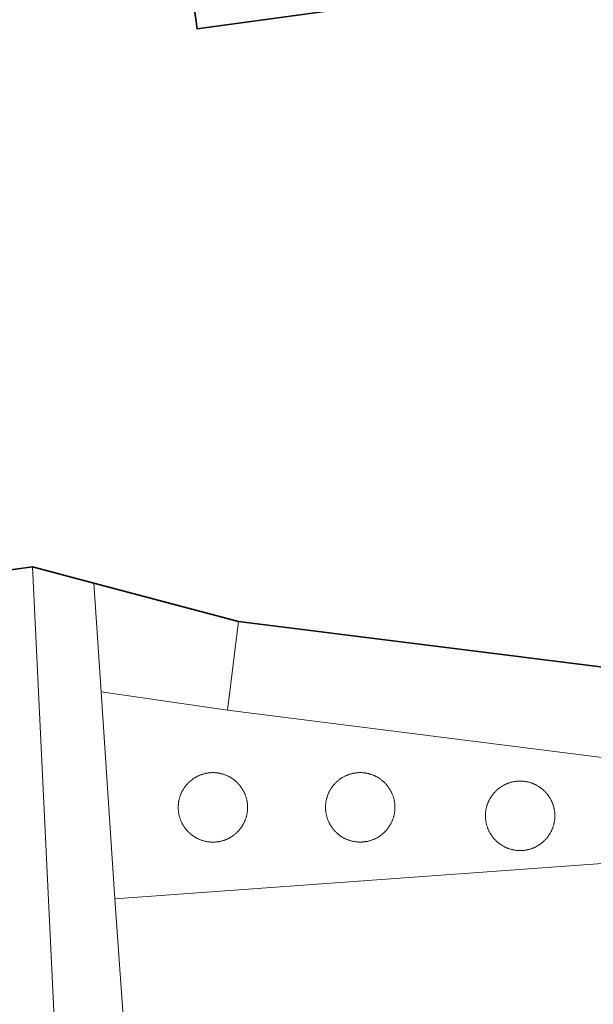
# Model space of a CAD drawing. Header units: metres. Extents: x 152610 to 160096, y 456114 to 462495.
# Tile 877 of 938: x 157977 to 157989, y 461877 to 461898. Entities that reach past the tile are written whole.
import ezdxf

# ---------------------------------------------------------------- set-up
doc = ezdxf.new("R2010")
doc.units = ezdxf.units.M
doc.header["$LTSCALE"] = 0.5
for name, color, linetype, lineweight in [('B-PV-GR-BEPLANTING_CULTUUR_BODEMBEDEKKER-GV', 251, 'CONTINUOUS', 18), ('B-PV-GR-BEPLANTING_CULTUUR_HEESTERS-GV', 251, 'CONTINUOUS', 18), ('B-PV-GR-HAAG-GV', 251, 'CONTINUOUS', 13), ('B-PV-OG-BEBOUWING-GV', 6, 'CONTINUOUS', 35), ('B-PV-OG-TERREIN_BEGROEID-GV', 251, 'CONTINUOUS', 18), ('B-PV-OG-TERREIN_OEVER-GV', 251, 'CONTINUOUS', 18), ('B-PV-VH-ONVERHARD_ZAND-GV', 251, 'CONTINUOUS', 18), ('B-PV-VH-OPENVERHARDING_BETONSTRAATSTEEN-GV', 251, 'CONTINUOUS', 18), ('B-PV-VH-OPENVERHARDING_TEGEL-GV', 251, 'CONTINUOUS', 18)]:
    doc.layers.add(name, color=color, linetype=linetype, lineweight=lineweight)

msp = doc.modelspace()

# ---------------------------------------------------------------- linework, layer by layer
at = {"layer": 'B-PV-GR-BEPLANTING_CULTUUR_BODEMBEDEKKER-GV', "flags": 128}
for points in [[(157981.192, 461883.465), (157978.6, 461883.842), (157978.883, 461879.602), (157993.963, 461880.691), (157993.95, 461881.854)], [(157980.905, 461880.762), (157980.893, 461880.761), (157980.88, 461880.762), (157980.868, 461880.762), (157980.856, 461880.762), (157980.843, 461880.763), (157980.831, 461880.764), (157980.819, 461880.765), (157980.806, 461880.767), (157980.794, 461880.768), (157980.782, 461880.77), (157980.769, 461880.772), (157980.757, 461880.774), (157980.745, 461880.777), (157980.733, 461880.78), (157980.721, 461880.782), (157980.709, 461880.786), (157980.697, 461880.789), (157980.685, 461880.792), (157980.673, 461880.796), (157980.661, 461880.8), (157980.65, 461880.804), (157980.638, 461880.808), (157980.626, 461880.813), (157980.615, 461880.818), (157980.604, 461880.823), (157980.592, 461880.828), (157980.581, 461880.833), (157980.57, 461880.839), (157980.559, 461880.844), (157980.548, 461880.85), (157980.537, 461880.856), (157980.526, 461880.863), (157980.516, 461880.869), (157980.505, 461880.876), (157980.495, 461880.883), (157980.485, 461880.89), (157980.475, 461880.897), (157980.465, 461880.904), (157980.455, 461880.912), (157980.445, 461880.92), (157980.435, 461880.927), (157980.426, 461880.935), (157980.417, 461880.944), (157980.408, 461880.952), (157980.399, 461880.961), (157980.39, 461880.969), (157980.381, 461880.978), (157980.372, 461880.987), (157980.364, 461880.996), (157980.356, 461881.006), (157980.348, 461881.015), (157980.34, 461881.025), (157980.332, 461881.034), (157980.324, 461881.044), (157980.317, 461881.054), (157980.31, 461881.064), (157980.303, 461881.074), (157980.296, 461881.085), (157980.289, 461881.095), (157980.283, 461881.106), (157980.277, 461881.117), (157980.27, 461881.127), (157980.264, 461881.138), (157980.259, 461881.149), (157980.253, 461881.16), (157980.248, 461881.172), (157980.243, 461881.183), (157980.238, 461881.194), (157980.233, 461881.206), (157980.228, 461881.217), (157980.224, 461881.229), (157980.22, 461881.241), (157980.216, 461881.252), (157980.212, 461881.264), (157980.209, 461881.276), (157980.205, 461881.288), (157980.202, 461881.3), (157980.199, 461881.312), (157980.196, 461881.324), (157980.194, 461881.336), (157980.192, 461881.349), (157980.19, 461881.361), (157980.188, 461881.373), (157980.186, 461881.385), (157980.185, 461881.398), (157980.184, 461881.41), (157980.183, 461881.422), (157980.182, 461881.435), (157980.181, 461881.447), (157980.181, 461881.46), (157980.181, 461881.472), (157980.181, 461881.484), (157980.181, 461881.497), (157980.182, 461881.509), (157980.183, 461881.522), (157980.184, 461881.534), (157980.185, 461881.547), (157980.186, 461881.559), (157980.188, 461881.571), (157980.19, 461881.583), (157980.192, 461881.596), (157980.194, 461881.608), (157980.196, 461881.62), (157980.199, 461881.632), (157980.202, 461881.644), (157980.205, 461881.656), (157980.209, 461881.668), (157980.212, 461881.68), (157980.216, 461881.692), (157980.22, 461881.704), (157980.224, 461881.715), (157980.228, 461881.727), (157980.233, 461881.739), (157980.237, 461881.75), (157980.242, 461881.762), (157980.247, 461881.773), (157980.253, 461881.784), (157980.258, 461881.795), (157980.264, 461881.806), (157980.27, 461881.817), (157980.276, 461881.828), (157980.282, 461881.839), (157980.289, 461881.849), (157980.296, 461881.86), (157980.302, 461881.87), (157980.31, 461881.88), (157980.317, 461881.89), (157980.324, 461881.9), (157980.332, 461881.91), (157980.339, 461881.92), (157980.347, 461881.929), (157980.355, 461881.939), (157980.363, 461881.948), (157980.372, 461881.957), (157980.38, 461881.966), (157980.389, 461881.975), (157980.398, 461881.984), (157980.407, 461881.992), (157980.416, 461882.001), (157980.425, 461882.009), (157980.435, 461882.017), (157980.444, 461882.025), (157980.454, 461882.033), (157980.464, 461882.04), (157980.474, 461882.048), (157980.484, 461882.055), (157980.494, 461882.062), (157980.505, 461882.069), (157980.515, 461882.076), (157980.526, 461882.082), (157980.536, 461882.088), (157980.547, 461882.095), (157980.558, 461882.1), (157980.569, 461882.106), (157980.58, 461882.112), (157980.591, 461882.117), (157980.603, 461882.122), (157980.614, 461882.127), (157980.626, 461882.132), (157980.637, 461882.137), (157980.649, 461882.141), (157980.66, 461882.145), (157980.672, 461882.149), (157980.684, 461882.153), (157980.696, 461882.156), (157980.708, 461882.16), (157980.72, 461882.163), (157980.732, 461882.166), (157980.744, 461882.168), (157980.756, 461882.171), (157980.768, 461882.173), (157980.781, 461882.175), (157980.793, 461882.177), (157980.805, 461882.179), (157980.818, 461882.18), (157980.83, 461882.181), (157980.842, 461882.182), (157980.855, 461882.183), (157980.867, 461882.184), (157980.88, 461882.184), (157980.892, 461882.184), (157980.904, 461882.184), (157980.917, 461882.184), (157980.929, 461882.183), (157980.942, 461882.183), (157980.954, 461882.182), (157980.966, 461882.181), (157980.979, 461882.179), (157980.991, 461882.177), (157981.003, 461882.176), (157981.016, 461882.174), (157981.028, 461882.171), (157981.04, 461882.169), (157981.052, 461882.166), (157981.064, 461882.163), (157981.076, 461882.16), (157981.088, 461882.157), (157981.1, 461882.153), (157981.112, 461882.15), (157981.124, 461882.146), (157981.135, 461882.142), (157981.147, 461882.137), (157981.158, 461882.133), (157981.17, 461882.128), (157981.181, 461882.123), (157981.192, 461882.118), (157981.204, 461882.113), (157981.215, 461882.107), (157981.226, 461882.101), (157981.237, 461882.095), (157981.247, 461882.089), (157981.258, 461882.083), (157981.269, 461882.076), (157981.279, 461882.07), (157981.29, 461882.063), (157981.3, 461882.056), (157981.31, 461882.049), (157981.32, 461882.041), (157981.33, 461882.034), (157981.339, 461882.026), (157981.349, 461882.018), (157981.359, 461882.01), (157981.368, 461882.002), (157981.377, 461881.993), (157981.386, 461881.985), (157981.395, 461881.976), (157981.403, 461881.967), (157981.412, 461881.958), (157981.42, 461881.949), (157981.429, 461881.94), (157981.437, 461881.93), (157981.445, 461881.921), (157981.452, 461881.911), (157981.46, 461881.901), (157981.467, 461881.891), (157981.474, 461881.881), (157981.481, 461881.871), (157981.488, 461881.86), (157981.495, 461881.85), (157981.501, 461881.839), (157981.508, 461881.829), (157981.514, 461881.818), (157981.52, 461881.807), (157981.526, 461881.796), (157981.531, 461881.785), (157981.536, 461881.774), (157981.542, 461881.762), (157981.547, 461881.751), (157981.551, 461881.74), (157981.556, 461881.728), (157981.56, 461881.716), (157981.564, 461881.705), (157981.568, 461881.693), (157981.572, 461881.681), (157981.576, 461881.669), (157981.579, 461881.657), (157981.582, 461881.645), (157981.585, 461881.633), (157981.588, 461881.621), (157981.59, 461881.609), (157981.592, 461881.597), (157981.594, 461881.584), (157981.596, 461881.572), (157981.598, 461881.56), (157981.599, 461881.547), (157981.6, 461881.535), (157981.602, 461881.523), (157981.602, 461881.51), (157981.603, 461881.498), (157981.603, 461881.486), (157981.603, 461881.473), (157981.603, 461881.461), (157981.603, 461881.448), (157981.602, 461881.436), (157981.602, 461881.424), (157981.601, 461881.411), (157981.6, 461881.399), (157981.598, 461881.386), (157981.597, 461881.374), (157981.595, 461881.362), (157981.593, 461881.35), (157981.59, 461881.337), (157981.588, 461881.325), (157981.585, 461881.313), (157981.582, 461881.301), (157981.579, 461881.289), (157981.576, 461881.277), (157981.573, 461881.265), (157981.569, 461881.253), (157981.565, 461881.242), (157981.561, 461881.23), (157981.556, 461881.218), (157981.552, 461881.207), (157981.547, 461881.195), (157981.542, 461881.184), (157981.537, 461881.172), (157981.532, 461881.161), (157981.526, 461881.15), (157981.521, 461881.139), (157981.515, 461881.128), (157981.509, 461881.117), (157981.502, 461881.107), (157981.496, 461881.096), (157981.489, 461881.085), (157981.482, 461881.075), (157981.475, 461881.065), (157981.468, 461881.055), (157981.461, 461881.045), (157981.453, 461881.035), (157981.446, 461881.025), (157981.438, 461881.016), (157981.43, 461881.006), (157981.421, 461880.997), (157981.413, 461880.988), (157981.405, 461880.979), (157981.396, 461880.97), (157981.387, 461880.961), (157981.378, 461880.953), (157981.369, 461880.944), (157981.36, 461880.936), (157981.35, 461880.928), (157981.341, 461880.92), (157981.331, 461880.912), (157981.321, 461880.905), (157981.311, 461880.897), (157981.301, 461880.89), (157981.291, 461880.883), (157981.28, 461880.876), (157981.27, 461880.87), (157981.259, 461880.863), (157981.249, 461880.857), (157981.238, 461880.851), (157981.227, 461880.845), (157981.216, 461880.839), (157981.205, 461880.833), (157981.194, 461880.828), (157981.182, 461880.823), (157981.171, 461880.818), (157981.159, 461880.813), (157981.148, 461880.809), (157981.136, 461880.804), (157981.124, 461880.8), (157981.113, 461880.796), (157981.101, 461880.793), (157981.089, 461880.789), (157981.077, 461880.786), (157981.065, 461880.782), (157981.053, 461880.78), (157981.041, 461880.777), (157981.029, 461880.775), (157981.016, 461880.772), (157981.004, 461880.77), (157980.992, 461880.768), (157980.98, 461880.767), (157980.967, 461880.765), (157980.955, 461880.764), (157980.942, 461880.763), (157980.93, 461880.762), (157980.918, 461880.762)], [(157983.924, 461882.184), (157983.937, 461882.184), (157983.949, 461882.183), (157983.961, 461882.183), (157983.974, 461882.181), (157983.986, 461882.18), (157983.998, 461882.179), (157984.011, 461882.177), (157984.023, 461882.175), (157984.035, 461882.173), (157984.047, 461882.171), (157984.06, 461882.169), (157984.072, 461882.166), (157984.084, 461882.163), (157984.096, 461882.16), (157984.108, 461882.157), (157984.12, 461882.153), (157984.131, 461882.149), (157984.143, 461882.145), (157984.155, 461882.141), (157984.166, 461882.137), (157984.178, 461882.132), (157984.19, 461882.128), (157984.201, 461882.123), (157984.212, 461882.117), (157984.223, 461882.112), (157984.235, 461882.107), (157984.246, 461882.101), (157984.256, 461882.095), (157984.267, 461882.089), (157984.278, 461882.083), (157984.289, 461882.076), (157984.299, 461882.069), (157984.309, 461882.063), (157984.32, 461882.056), (157984.33, 461882.048), (157984.34, 461882.041), (157984.35, 461882.033), (157984.359, 461882.026), (157984.369, 461882.018), (157984.378, 461882.01), (157984.388, 461882.001), (157984.397, 461881.993), (157984.406, 461881.985), (157984.415, 461881.976), (157984.423, 461881.967), (157984.432, 461881.958), (157984.44, 461881.949), (157984.448, 461881.94), (157984.457, 461881.93), (157984.464, 461881.921), (157984.472, 461881.911), (157984.48, 461881.901), (157984.487, 461881.891), (157984.494, 461881.881), (157984.501, 461881.871), (157984.508, 461881.86), (157984.515, 461881.85), (157984.521, 461881.839), (157984.528, 461881.829), (157984.534, 461881.818), (157984.54, 461881.807), (157984.545, 461881.796), (157984.551, 461881.785), (157984.556, 461881.774), (157984.561, 461881.762), (157984.566, 461881.751), (157984.571, 461881.739), (157984.576, 461881.728), (157984.58, 461881.716), (157984.584, 461881.705), (157984.588, 461881.693), (157984.592, 461881.681), (157984.595, 461881.669), (157984.599, 461881.657), (157984.602, 461881.645), (157984.605, 461881.633), (157984.607, 461881.621), (157984.61, 461881.609), (157984.612, 461881.597), (157984.614, 461881.584), (157984.616, 461881.572), (157984.618, 461881.56), (157984.619, 461881.547), (157984.62, 461881.535), (157984.621, 461881.523), (157984.622, 461881.51), (157984.623, 461881.498), (157984.623, 461881.485), (157984.623, 461881.473), (157984.623, 461881.461), (157984.623, 461881.448), (157984.622, 461881.436), (157984.621, 461881.423), (157984.62, 461881.411), (157984.619, 461881.399), (157984.618, 461881.386), (157984.616, 461881.374), (157984.614, 461881.362), (157984.612, 461881.35), (157984.61, 461881.337), (157984.607, 461881.325), (157984.605, 461881.313), (157984.602, 461881.301), (157984.599, 461881.289), (157984.595, 461881.277), (157984.592, 461881.265), (157984.588, 461881.253), (157984.584, 461881.242), (157984.58, 461881.23), (157984.576, 461881.218), (157984.571, 461881.207), (157984.566, 461881.195), (157984.561, 461881.184), (157984.556, 461881.172), (157984.551, 461881.161), (157984.545, 461881.15), (157984.54, 461881.139), (157984.534, 461881.128), (157984.528, 461881.117), (157984.521, 461881.107), (157984.515, 461881.096), (157984.508, 461881.086), (157984.501, 461881.075), (157984.494, 461881.065), (157984.487, 461881.055), (157984.48, 461881.045), (157984.472, 461881.035), (157984.464, 461881.025), (157984.457, 461881.016), (157984.448, 461881.006), (157984.44, 461880.997), (157984.432, 461880.988), (157984.423, 461880.979), (157984.415, 461880.97), (157984.406, 461880.962), (157984.397, 461880.953), (157984.388, 461880.945), (157984.378, 461880.936), (157984.369, 461880.928), (157984.359, 461880.92), (157984.35, 461880.913), (157984.34, 461880.905), (157984.33, 461880.898), (157984.32, 461880.891), (157984.309, 461880.883), (157984.299, 461880.877), (157984.289, 461880.87), (157984.278, 461880.863), (157984.267, 461880.857), (157984.256, 461880.851), (157984.246, 461880.845), (157984.235, 461880.839), (157984.223, 461880.834), (157984.212, 461880.828), (157984.201, 461880.823), (157984.19, 461880.818), (157984.178, 461880.814), (157984.166, 461880.809), (157984.155, 461880.805), (157984.143, 461880.801), (157984.131, 461880.797), (157984.12, 461880.793), (157984.108, 461880.789), (157984.096, 461880.786), (157984.084, 461880.783), (157984.072, 461880.78), (157984.06, 461880.777), (157984.047, 461880.775), (157984.035, 461880.773), (157984.023, 461880.771), (157984.011, 461880.769), (157983.998, 461880.767), (157983.986, 461880.766), (157983.974, 461880.765), (157983.961, 461880.764), (157983.949, 461880.763), (157983.937, 461880.762), (157983.924, 461880.762), (157983.912, 461880.762), (157983.899, 461880.762), (157983.887, 461880.762), (157983.874, 461880.763), (157983.862, 461880.764), (157983.85, 461880.764), (157983.837, 461880.766), (157983.825, 461880.767), (157983.813, 461880.769), (157983.8, 461880.771), (157983.788, 461880.773), (157983.776, 461880.775), (157983.764, 461880.777), (157983.752, 461880.78), (157983.74, 461880.783), (157983.728, 461880.786), (157983.716, 461880.789), (157983.704, 461880.793), (157983.692, 461880.797), (157983.68, 461880.801), (157983.668, 461880.805), (157983.657, 461880.809), (157983.645, 461880.814), (157983.634, 461880.818), (157983.622, 461880.823), (157983.611, 461880.828), (157983.6, 461880.834), (157983.589, 461880.839), (157983.578, 461880.845), (157983.567, 461880.851), (157983.556, 461880.857), (157983.545, 461880.863), (157983.535, 461880.87), (157983.524, 461880.876), (157983.514, 461880.883), (157983.504, 461880.89), (157983.494, 461880.898), (157983.484, 461880.905), (157983.474, 461880.913), (157983.464, 461880.92), (157983.454, 461880.928), (157983.445, 461880.936), (157983.436, 461880.944), (157983.427, 461880.953), (157983.418, 461880.961), (157983.409, 461880.97), (157983.4, 461880.979), (157983.391, 461880.988), (157983.383, 461880.997), (157983.375, 461881.006), (157983.367, 461881.016), (157983.359, 461881.025), (157983.351, 461881.035), (157983.343, 461881.045), (157983.336, 461881.055), (157983.329, 461881.065), (157983.322, 461881.075), (157983.315, 461881.085), (157983.308, 461881.096), (157983.302, 461881.107), (157983.295, 461881.117), (157983.289, 461881.128), (157983.283, 461881.139), (157983.278, 461881.15), (157983.272, 461881.161), (157983.267, 461881.172), (157983.262, 461881.184), (157983.257, 461881.195), (157983.252, 461881.207), (157983.247, 461881.218), (157983.243, 461881.23), (157983.239, 461881.241), (157983.235, 461881.253), (157983.231, 461881.265), (157983.228, 461881.277), (157983.224, 461881.289), (157983.221, 461881.301), (157983.218, 461881.313), (157983.216, 461881.325), (157983.213, 461881.337), (157983.211, 461881.35), (157983.209, 461881.362), (157983.207, 461881.374), (157983.205, 461881.386), (157983.204, 461881.399), (157983.203, 461881.411), (157983.202, 461881.423), (157983.201, 461881.436), (157983.201, 461881.448), (157983.2, 461881.461), (157983.2, 461881.473), (157983.2, 461881.485), (157983.201, 461881.498), (157983.201, 461881.51), (157983.202, 461881.523), (157983.203, 461881.535), (157983.204, 461881.547), (157983.205, 461881.56), (157983.207, 461881.572), (157983.209, 461881.584), (157983.211, 461881.597), (157983.213, 461881.609), (157983.216, 461881.621), (157983.218, 461881.633), (157983.221, 461881.645), (157983.224, 461881.657), (157983.228, 461881.669), (157983.231, 461881.681), (157983.235, 461881.693), (157983.239, 461881.705), (157983.243, 461881.716), (157983.247, 461881.728), (157983.252, 461881.74), (157983.257, 461881.751), (157983.262, 461881.762), (157983.267, 461881.774), (157983.272, 461881.785), (157983.278, 461881.796), (157983.283, 461881.807), (157983.289, 461881.818), (157983.295, 461881.829), (157983.302, 461881.839), (157983.308, 461881.85), (157983.315, 461881.861), (157983.322, 461881.871), (157983.329, 461881.881), (157983.336, 461881.891), (157983.343, 461881.901), (157983.351, 461881.911), (157983.359, 461881.921), (157983.367, 461881.93), (157983.375, 461881.94), (157983.383, 461881.949), (157983.391, 461881.958), (157983.4, 461881.967), (157983.409, 461881.976), (157983.418, 461881.985), (157983.427, 461881.993), (157983.436, 461882.002), (157983.445, 461882.01), (157983.454, 461882.018), (157983.464, 461882.026), (157983.474, 461882.034), (157983.484, 461882.041), (157983.494, 461882.049), (157983.504, 461882.056), (157983.514, 461882.063), (157983.524, 461882.07), (157983.535, 461882.076), (157983.545, 461882.083), (157983.556, 461882.089), (157983.567, 461882.095), (157983.578, 461882.101), (157983.589, 461882.107), (157983.6, 461882.112), (157983.611, 461882.118), (157983.622, 461882.123), (157983.634, 461882.128), (157983.645, 461882.133), (157983.657, 461882.137), (157983.668, 461882.141), (157983.68, 461882.146), (157983.692, 461882.15), (157983.704, 461882.153), (157983.716, 461882.157), (157983.728, 461882.16), (157983.74, 461882.163), (157983.752, 461882.166), (157983.764, 461882.169), (157983.776, 461882.171), (157983.788, 461882.173), (157983.8, 461882.176), (157983.813, 461882.177), (157983.825, 461882.179), (157983.837, 461882.18), (157983.85, 461882.181), (157983.862, 461882.183), (157983.874, 461882.183), (157983.887, 461882.184), (157983.899, 461882.184), (157983.912, 461882.184)], [(157987.202, 461882.011), (157987.214, 461882.011), (157987.227, 461882.01), (157987.239, 461882.01), (157987.252, 461882.008), (157987.264, 461882.007), (157987.276, 461882.006), (157987.289, 461882.004), (157987.301, 461882.002), (157987.313, 461882), (157987.325, 461881.998), (157987.337, 461881.996), (157987.35, 461881.993), (157987.362, 461881.99), (157987.374, 461881.987), (157987.386, 461881.984), (157987.398, 461881.98), (157987.409, 461881.976), (157987.421, 461881.972), (157987.433, 461881.968), (157987.444, 461881.964), (157987.456, 461881.959), (157987.468, 461881.955), (157987.479, 461881.95), (157987.49, 461881.944), (157987.501, 461881.939), (157987.513, 461881.934), (157987.524, 461881.928), (157987.534, 461881.922), (157987.545, 461881.916), (157987.556, 461881.91), (157987.567, 461881.903), (157987.577, 461881.896), (157987.587, 461881.89), (157987.598, 461881.883), (157987.608, 461881.875), (157987.618, 461881.868), (157987.628, 461881.86), (157987.637, 461881.853), (157987.647, 461881.845), (157987.656, 461881.837), (157987.666, 461881.828), (157987.675, 461881.82), (157987.684, 461881.812), (157987.693, 461881.803), (157987.701, 461881.794), (157987.71, 461881.785), (157987.718, 461881.776), (157987.726, 461881.767), (157987.734, 461881.757), (157987.742, 461881.748), (157987.75, 461881.738), (157987.758, 461881.728), (157987.765, 461881.718), (157987.772, 461881.708), (157987.779, 461881.698), (157987.786, 461881.687), (157987.793, 461881.677), (157987.799, 461881.666), (157987.806, 461881.656), (157987.812, 461881.645), (157987.818, 461881.634), (157987.823, 461881.623), (157987.829, 461881.612), (157987.834, 461881.601), (157987.839, 461881.589), (157987.844, 461881.578), (157987.849, 461881.566), (157987.854, 461881.555), (157987.858, 461881.543), (157987.862, 461881.532), (157987.866, 461881.52), (157987.87, 461881.508), (157987.873, 461881.496), (157987.877, 461881.484), (157987.88, 461881.472), (157987.883, 461881.46), (157987.885, 461881.448), (157987.888, 461881.436), (157987.89, 461881.424), (157987.892, 461881.411), (157987.894, 461881.399), (157987.896, 461881.387), (157987.897, 461881.374), (157987.898, 461881.362), (157987.899, 461881.35), (157987.9, 461881.337), (157987.901, 461881.325), (157987.901, 461881.312), (157987.901, 461881.3), (157987.901, 461881.288), (157987.901, 461881.275), (157987.9, 461881.263), (157987.899, 461881.25), (157987.898, 461881.238), (157987.897, 461881.226), (157987.896, 461881.213), (157987.894, 461881.201), (157987.892, 461881.189), (157987.89, 461881.177), (157987.888, 461881.164), (157987.885, 461881.152), (157987.883, 461881.14), (157987.88, 461881.128), (157987.877, 461881.116), (157987.873, 461881.104), (157987.87, 461881.092), (157987.866, 461881.08), (157987.862, 461881.069), (157987.858, 461881.057), (157987.854, 461881.045), (157987.849, 461881.034), (157987.844, 461881.022), (157987.839, 461881.011), (157987.834, 461880.999), (157987.829, 461880.988), (157987.823, 461880.977), (157987.818, 461880.966), (157987.812, 461880.955), (157987.806, 461880.944), (157987.799, 461880.934), (157987.793, 461880.923), (157987.786, 461880.913), (157987.779, 461880.902), (157987.772, 461880.892), (157987.765, 461880.882), (157987.758, 461880.872), (157987.75, 461880.862), (157987.742, 461880.852), (157987.734, 461880.843), (157987.726, 461880.834), (157987.718, 461880.824), (157987.71, 461880.815), (157987.701, 461880.806), (157987.693, 461880.797), (157987.684, 461880.788), (157987.675, 461880.78), (157987.666, 461880.772), (157987.656, 461880.763), (157987.647, 461880.755), (157987.637, 461880.747), (157987.628, 461880.74), (157987.618, 461880.732), (157987.608, 461880.725), (157987.598, 461880.718), (157987.587, 461880.71), (157987.577, 461880.704), (157987.567, 461880.697), (157987.556, 461880.69), (157987.545, 461880.684), (157987.534, 461880.678), (157987.524, 461880.672), (157987.513, 461880.666), (157987.501, 461880.661), (157987.49, 461880.655), (157987.479, 461880.65), (157987.468, 461880.645), (157987.456, 461880.641), (157987.444, 461880.636), (157987.433, 461880.632), (157987.421, 461880.628), (157987.409, 461880.624), (157987.398, 461880.62), (157987.386, 461880.616), (157987.374, 461880.613), (157987.362, 461880.61), (157987.35, 461880.607), (157987.337, 461880.604), (157987.325, 461880.602), (157987.313, 461880.6), (157987.301, 461880.598), (157987.289, 461880.596), (157987.276, 461880.594), (157987.264, 461880.593), (157987.252, 461880.592), (157987.239, 461880.591), (157987.227, 461880.59), (157987.214, 461880.589), (157987.202, 461880.589), (157987.19, 461880.589), (157987.177, 461880.589), (157987.165, 461880.589), (157987.152, 461880.59), (157987.14, 461880.591), (157987.128, 461880.591), (157987.115, 461880.593), (157987.103, 461880.594), (157987.091, 461880.596), (157987.078, 461880.598), (157987.066, 461880.6), (157987.054, 461880.602), (157987.042, 461880.604), (157987.03, 461880.607), (157987.018, 461880.61), (157987.006, 461880.613), (157986.994, 461880.616), (157986.982, 461880.62), (157986.97, 461880.624), (157986.958, 461880.628), (157986.946, 461880.632), (157986.935, 461880.636), (157986.923, 461880.641), (157986.912, 461880.645), (157986.9, 461880.65), (157986.889, 461880.655), (157986.878, 461880.661), (157986.867, 461880.666), (157986.856, 461880.672), (157986.845, 461880.678), (157986.834, 461880.684), (157986.823, 461880.69), (157986.813, 461880.697), (157986.802, 461880.703), (157986.792, 461880.71), (157986.782, 461880.717), (157986.771, 461880.725), (157986.762, 461880.732), (157986.752, 461880.74), (157986.742, 461880.747), (157986.732, 461880.755), (157986.723, 461880.763), (157986.714, 461880.771), (157986.705, 461880.78), (157986.696, 461880.788), (157986.687, 461880.797), (157986.678, 461880.806), (157986.669, 461880.815), (157986.661, 461880.824), (157986.653, 461880.833), (157986.645, 461880.843), (157986.637, 461880.852), (157986.629, 461880.862), (157986.621, 461880.872), (157986.614, 461880.882), (157986.607, 461880.892), (157986.6, 461880.902), (157986.593, 461880.913), (157986.586, 461880.923), (157986.58, 461880.934), (157986.573, 461880.944), (157986.567, 461880.955), (157986.561, 461880.966), (157986.556, 461880.977), (157986.55, 461880.988), (157986.545, 461880.999), (157986.54, 461881.011), (157986.535, 461881.022), (157986.53, 461881.034), (157986.525, 461881.045), (157986.521, 461881.057), (157986.517, 461881.068), (157986.513, 461881.08), (157986.509, 461881.092), (157986.506, 461881.104), (157986.502, 461881.116), (157986.499, 461881.128), (157986.496, 461881.14), (157986.494, 461881.152), (157986.491, 461881.164), (157986.489, 461881.177), (157986.487, 461881.189), (157986.485, 461881.201), (157986.483, 461881.213), (157986.482, 461881.226), (157986.481, 461881.238), (157986.48, 461881.25), (157986.479, 461881.263), (157986.479, 461881.275), (157986.478, 461881.288), (157986.478, 461881.3), (157986.478, 461881.312), (157986.479, 461881.325), (157986.479, 461881.337), (157986.48, 461881.35), (157986.481, 461881.362), (157986.482, 461881.374), (157986.483, 461881.387), (157986.485, 461881.399), (157986.487, 461881.411), (157986.489, 461881.424), (157986.491, 461881.436), (157986.494, 461881.448), (157986.496, 461881.46), (157986.499, 461881.472), (157986.502, 461881.484), (157986.506, 461881.496), (157986.509, 461881.508), (157986.513, 461881.52), (157986.517, 461881.532), (157986.521, 461881.543), (157986.525, 461881.555), (157986.53, 461881.567), (157986.535, 461881.578), (157986.54, 461881.589), (157986.545, 461881.601), (157986.55, 461881.612), (157986.556, 461881.623), (157986.561, 461881.634), (157986.567, 461881.645), (157986.573, 461881.656), (157986.58, 461881.666), (157986.586, 461881.677), (157986.593, 461881.688), (157986.6, 461881.698), (157986.607, 461881.708), (157986.614, 461881.718), (157986.621, 461881.728), (157986.629, 461881.738), (157986.637, 461881.748), (157986.645, 461881.757), (157986.653, 461881.767), (157986.661, 461881.776), (157986.669, 461881.785), (157986.678, 461881.794), (157986.687, 461881.803), (157986.696, 461881.812), (157986.705, 461881.82), (157986.714, 461881.829), (157986.723, 461881.837), (157986.732, 461881.845), (157986.742, 461881.853), (157986.752, 461881.861), (157986.762, 461881.868), (157986.771, 461881.876), (157986.782, 461881.883), (157986.792, 461881.89), (157986.802, 461881.897), (157986.813, 461881.903), (157986.823, 461881.91), (157986.834, 461881.916), (157986.845, 461881.922), (157986.856, 461881.928), (157986.867, 461881.934), (157986.878, 461881.939), (157986.889, 461881.945), (157986.9, 461881.95), (157986.912, 461881.955), (157986.923, 461881.959), (157986.935, 461881.964), (157986.946, 461881.968), (157986.958, 461881.973), (157986.97, 461881.977), (157986.982, 461881.98), (157986.994, 461881.984), (157987.006, 461881.987), (157987.018, 461881.99), (157987.03, 461881.993), (157987.042, 461881.996), (157987.054, 461881.998), (157987.066, 461882), (157987.078, 461882.003), (157987.091, 461882.004), (157987.103, 461882.006), (157987.115, 461882.007), (157987.128, 461882.008), (157987.14, 461882.01), (157987.152, 461882.01), (157987.165, 461882.011), (157987.177, 461882.011), (157987.19, 461882.011)]]:
    msp.add_lwpolyline(points, close=True, dxfattribs=at)
at = {"layer": 'B-PV-GR-BEPLANTING_CULTUUR_HEESTERS-GV', "flags": 128}
for points in [[(157980.929, 461882.183), (157980.917, 461882.184), (157980.904, 461882.184), (157980.892, 461882.184), (157980.88, 461882.184), (157980.867, 461882.184), (157980.855, 461882.183), (157980.842, 461882.182), (157980.83, 461882.181), (157980.818, 461882.18), (157980.805, 461882.179), (157980.793, 461882.177), (157980.781, 461882.175), (157980.768, 461882.173), (157980.756, 461882.171), (157980.744, 461882.168), (157980.732, 461882.166), (157980.72, 461882.163), (157980.708, 461882.16), (157980.696, 461882.156), (157980.684, 461882.153), (157980.672, 461882.149), (157980.66, 461882.145), (157980.649, 461882.141), (157980.637, 461882.137), (157980.626, 461882.132), (157980.614, 461882.127), (157980.603, 461882.122), (157980.591, 461882.117), (157980.58, 461882.112), (157980.569, 461882.106), (157980.558, 461882.1), (157980.547, 461882.095), (157980.536, 461882.088), (157980.526, 461882.082), (157980.515, 461882.076), (157980.505, 461882.069), (157980.494, 461882.062), (157980.484, 461882.055), (157980.474, 461882.048), (157980.464, 461882.04), (157980.454, 461882.033), (157980.444, 461882.025), (157980.435, 461882.017), (157980.425, 461882.009), (157980.416, 461882.001), (157980.407, 461881.992), (157980.398, 461881.984), (157980.389, 461881.975), (157980.38, 461881.966), (157980.372, 461881.957), (157980.363, 461881.948), (157980.355, 461881.939), (157980.347, 461881.929), (157980.339, 461881.92), (157980.332, 461881.91), (157980.324, 461881.9), (157980.317, 461881.89), (157980.31, 461881.88), (157980.302, 461881.87), (157980.296, 461881.86), (157980.289, 461881.849), (157980.282, 461881.839), (157980.276, 461881.828), (157980.27, 461881.817), (157980.264, 461881.806), (157980.258, 461881.795), (157980.253, 461881.784), (157980.247, 461881.773), (157980.242, 461881.762), (157980.237, 461881.75), (157980.233, 461881.739), (157980.228, 461881.727), (157980.224, 461881.715), (157980.22, 461881.704), (157980.216, 461881.692), (157980.212, 461881.68), (157980.209, 461881.668), (157980.205, 461881.656), (157980.202, 461881.644), (157980.199, 461881.632), (157980.196, 461881.62), (157980.194, 461881.608), (157980.192, 461881.596), (157980.19, 461881.583), (157980.188, 461881.571), (157980.186, 461881.559), (157980.185, 461881.547), (157980.184, 461881.534), (157980.183, 461881.522), (157980.182, 461881.509), (157980.181, 461881.497), (157980.181, 461881.484), (157980.181, 461881.472), (157980.181, 461881.46), (157980.181, 461881.447), (157980.182, 461881.435), (157980.183, 461881.422), (157980.184, 461881.41), (157980.185, 461881.398), (157980.186, 461881.385), (157980.188, 461881.373), (157980.19, 461881.361), (157980.192, 461881.349), (157980.194, 461881.336), (157980.196, 461881.324), (157980.199, 461881.312), (157980.202, 461881.3), (157980.205, 461881.288), (157980.209, 461881.276), (157980.212, 461881.264), (157980.216, 461881.252), (157980.22, 461881.241), (157980.224, 461881.229), (157980.228, 461881.217), (157980.233, 461881.206), (157980.238, 461881.194), (157980.243, 461881.183), (157980.248, 461881.172), (157980.253, 461881.16), (157980.259, 461881.149), (157980.264, 461881.138), (157980.27, 461881.127), (157980.277, 461881.117), (157980.283, 461881.106), (157980.289, 461881.095), (157980.296, 461881.085), (157980.303, 461881.074), (157980.31, 461881.064), (157980.317, 461881.054), (157980.324, 461881.044), (157980.332, 461881.034), (157980.34, 461881.025), (157980.348, 461881.015), (157980.356, 461881.006), (157980.364, 461880.996), (157980.372, 461880.987), (157980.381, 461880.978), (157980.39, 461880.969), (157980.399, 461880.961), (157980.408, 461880.952), (157980.417, 461880.944), (157980.426, 461880.935), (157980.435, 461880.927), (157980.445, 461880.92), (157980.455, 461880.912), (157980.465, 461880.904), (157980.475, 461880.897), (157980.485, 461880.89), (157980.495, 461880.883), (157980.505, 461880.876), (157980.516, 461880.869), (157980.526, 461880.863), (157980.537, 461880.856), (157980.548, 461880.85), (157980.559, 461880.844), (157980.57, 461880.839), (157980.581, 461880.833), (157980.592, 461880.828), (157980.604, 461880.823), (157980.615, 461880.818), (157980.626, 461880.813), (157980.638, 461880.808), (157980.65, 461880.804), (157980.661, 461880.8), (157980.673, 461880.796), (157980.685, 461880.792), (157980.697, 461880.789), (157980.709, 461880.786), (157980.721, 461880.782), (157980.733, 461880.78), (157980.745, 461880.777), (157980.757, 461880.774), (157980.769, 461880.772), (157980.782, 461880.77), (157980.794, 461880.768), (157980.806, 461880.767), (157980.819, 461880.765), (157980.831, 461880.764), (157980.843, 461880.763), (157980.856, 461880.762), (157980.868, 461880.762), (157980.88, 461880.762), (157980.893, 461880.761), (157980.905, 461880.762), (157980.918, 461880.762), (157980.93, 461880.762), (157980.942, 461880.763), (157980.955, 461880.764), (157980.967, 461880.765), (157980.98, 461880.767), (157980.992, 461880.768), (157981.004, 461880.77), (157981.016, 461880.772), (157981.029, 461880.775), (157981.041, 461880.777), (157981.053, 461880.78), (157981.065, 461880.782), (157981.077, 461880.786), (157981.089, 461880.789), (157981.101, 461880.793), (157981.113, 461880.796), (157981.124, 461880.8), (157981.136, 461880.804), (157981.148, 461880.809), (157981.159, 461880.813), (157981.171, 461880.818), (157981.182, 461880.823), (157981.194, 461880.828), (157981.205, 461880.833), (157981.216, 461880.839), (157981.227, 461880.845), (157981.238, 461880.851), (157981.249, 461880.857), (157981.259, 461880.863), (157981.27, 461880.87), (157981.28, 461880.876), (157981.291, 461880.883), (157981.301, 461880.89), (157981.311, 461880.897), (157981.321, 461880.905), (157981.331, 461880.912), (157981.341, 461880.92), (157981.35, 461880.928), (157981.36, 461880.936), (157981.369, 461880.944), (157981.378, 461880.953), (157981.387, 461880.961), (157981.396, 461880.97), (157981.405, 461880.979), (157981.413, 461880.988), (157981.421, 461880.997), (157981.43, 461881.006), (157981.438, 461881.016), (157981.446, 461881.025), (157981.453, 461881.035), (157981.461, 461881.045), (157981.468, 461881.055), (157981.475, 461881.065), (157981.482, 461881.075), (157981.489, 461881.085), (157981.496, 461881.096), (157981.502, 461881.107), (157981.509, 461881.117), (157981.515, 461881.128), (157981.521, 461881.139), (157981.526, 461881.15), (157981.532, 461881.161), (157981.537, 461881.172), (157981.542, 461881.184), (157981.547, 461881.195), (157981.552, 461881.207), (157981.556, 461881.218), (157981.561, 461881.23), (157981.565, 461881.242), (157981.569, 461881.253), (157981.573, 461881.265), (157981.576, 461881.277), (157981.579, 461881.289), (157981.582, 461881.301), (157981.585, 461881.313), (157981.588, 461881.325), (157981.59, 461881.337), (157981.593, 461881.35), (157981.595, 461881.362), (157981.597, 461881.374), (157981.598, 461881.386), (157981.6, 461881.399), (157981.601, 461881.411), (157981.602, 461881.424), (157981.602, 461881.436), (157981.603, 461881.448), (157981.603, 461881.461), (157981.603, 461881.473), (157981.603, 461881.486), (157981.603, 461881.498), (157981.602, 461881.51), (157981.602, 461881.523), (157981.6, 461881.535), (157981.599, 461881.547), (157981.598, 461881.56), (157981.596, 461881.572), (157981.594, 461881.584), (157981.592, 461881.597), (157981.59, 461881.609), (157981.588, 461881.621), (157981.585, 461881.633), (157981.582, 461881.645), (157981.579, 461881.657), (157981.576, 461881.669), (157981.572, 461881.681), (157981.568, 461881.693), (157981.564, 461881.705), (157981.56, 461881.716), (157981.556, 461881.728), (157981.551, 461881.74), (157981.547, 461881.751), (157981.542, 461881.762), (157981.536, 461881.774), (157981.531, 461881.785), (157981.526, 461881.796), (157981.52, 461881.807), (157981.514, 461881.818), (157981.508, 461881.829), (157981.501, 461881.839), (157981.495, 461881.85), (157981.488, 461881.86), (157981.481, 461881.871), (157981.474, 461881.881), (157981.467, 461881.891), (157981.46, 461881.901), (157981.452, 461881.911), (157981.445, 461881.921), (157981.437, 461881.93), (157981.429, 461881.94), (157981.42, 461881.949), (157981.412, 461881.958), (157981.403, 461881.967), (157981.395, 461881.976), (157981.386, 461881.985), (157981.377, 461881.993), (157981.368, 461882.002), (157981.359, 461882.01), (157981.349, 461882.018), (157981.339, 461882.026), (157981.33, 461882.034), (157981.32, 461882.041), (157981.31, 461882.049), (157981.3, 461882.056), (157981.29, 461882.063), (157981.279, 461882.07), (157981.269, 461882.076), (157981.258, 461882.083), (157981.247, 461882.089), (157981.237, 461882.095), (157981.226, 461882.101), (157981.215, 461882.107), (157981.204, 461882.113), (157981.192, 461882.118), (157981.181, 461882.123), (157981.17, 461882.128), (157981.158, 461882.133), (157981.147, 461882.137), (157981.135, 461882.142), (157981.124, 461882.146), (157981.112, 461882.15), (157981.1, 461882.153), (157981.088, 461882.157), (157981.076, 461882.16), (157981.064, 461882.163), (157981.052, 461882.166), (157981.04, 461882.169), (157981.028, 461882.171), (157981.016, 461882.174), (157981.003, 461882.176), (157980.991, 461882.177), (157980.979, 461882.179), (157980.966, 461882.181), (157980.954, 461882.182), (157980.942, 461882.183)], [(157983.949, 461882.183), (157983.937, 461882.184), (157983.924, 461882.184), (157983.912, 461882.184), (157983.899, 461882.184), (157983.887, 461882.184), (157983.874, 461882.183), (157983.862, 461882.183), (157983.85, 461882.181), (157983.837, 461882.18), (157983.825, 461882.179), (157983.813, 461882.177), (157983.8, 461882.176), (157983.788, 461882.173), (157983.776, 461882.171), (157983.764, 461882.169), (157983.752, 461882.166), (157983.74, 461882.163), (157983.728, 461882.16), (157983.716, 461882.157), (157983.704, 461882.153), (157983.692, 461882.15), (157983.68, 461882.146), (157983.668, 461882.141), (157983.657, 461882.137), (157983.645, 461882.133), (157983.634, 461882.128), (157983.622, 461882.123), (157983.611, 461882.118), (157983.6, 461882.112), (157983.589, 461882.107), (157983.578, 461882.101), (157983.567, 461882.095), (157983.556, 461882.089), (157983.545, 461882.083), (157983.535, 461882.076), (157983.524, 461882.07), (157983.514, 461882.063), (157983.504, 461882.056), (157983.494, 461882.049), (157983.484, 461882.041), (157983.474, 461882.034), (157983.464, 461882.026), (157983.454, 461882.018), (157983.445, 461882.01), (157983.436, 461882.002), (157983.427, 461881.993), (157983.418, 461881.985), (157983.409, 461881.976), (157983.4, 461881.967), (157983.391, 461881.958), (157983.383, 461881.949), (157983.375, 461881.94), (157983.367, 461881.93), (157983.359, 461881.921), (157983.351, 461881.911), (157983.343, 461881.901), (157983.336, 461881.891), (157983.329, 461881.881), (157983.322, 461881.871), (157983.315, 461881.861), (157983.308, 461881.85), (157983.302, 461881.839), (157983.295, 461881.829), (157983.289, 461881.818), (157983.283, 461881.807), (157983.278, 461881.796), (157983.272, 461881.785), (157983.267, 461881.774), (157983.262, 461881.762), (157983.257, 461881.751), (157983.252, 461881.74), (157983.247, 461881.728), (157983.243, 461881.716), (157983.239, 461881.705), (157983.235, 461881.693), (157983.231, 461881.681), (157983.228, 461881.669), (157983.224, 461881.657), (157983.221, 461881.645), (157983.218, 461881.633), (157983.216, 461881.621), (157983.213, 461881.609), (157983.211, 461881.597), (157983.209, 461881.584), (157983.207, 461881.572), (157983.205, 461881.56), (157983.204, 461881.547), (157983.203, 461881.535), (157983.202, 461881.523), (157983.201, 461881.51), (157983.201, 461881.498), (157983.2, 461881.485), (157983.2, 461881.473), (157983.2, 461881.461), (157983.201, 461881.448), (157983.201, 461881.436), (157983.202, 461881.423), (157983.203, 461881.411), (157983.204, 461881.399), (157983.205, 461881.386), (157983.207, 461881.374), (157983.209, 461881.362), (157983.211, 461881.35), (157983.213, 461881.337), (157983.216, 461881.325), (157983.218, 461881.313), (157983.221, 461881.301), (157983.224, 461881.289), (157983.228, 461881.277), (157983.231, 461881.265), (157983.235, 461881.253), (157983.239, 461881.241), (157983.243, 461881.23), (157983.247, 461881.218), (157983.252, 461881.207), (157983.257, 461881.195), (157983.262, 461881.184), (157983.267, 461881.172), (157983.272, 461881.161), (157983.278, 461881.15), (157983.283, 461881.139), (157983.289, 461881.128), (157983.295, 461881.117), (157983.302, 461881.107), (157983.308, 461881.096), (157983.315, 461881.085), (157983.322, 461881.075), (157983.329, 461881.065), (157983.336, 461881.055), (157983.343, 461881.045), (157983.351, 461881.035), (157983.359, 461881.025), (157983.367, 461881.016), (157983.375, 461881.006), (157983.383, 461880.997), (157983.391, 461880.988), (157983.4, 461880.979), (157983.409, 461880.97), (157983.418, 461880.961), (157983.427, 461880.953), (157983.436, 461880.944), (157983.445, 461880.936), (157983.454, 461880.928), (157983.464, 461880.92), (157983.474, 461880.913), (157983.484, 461880.905), (157983.494, 461880.898), (157983.504, 461880.89), (157983.514, 461880.883), (157983.524, 461880.876), (157983.535, 461880.87), (157983.545, 461880.863), (157983.556, 461880.857), (157983.567, 461880.851), (157983.578, 461880.845), (157983.589, 461880.839), (157983.6, 461880.834), (157983.611, 461880.828), (157983.622, 461880.823), (157983.634, 461880.818), (157983.645, 461880.814), (157983.657, 461880.809), (157983.668, 461880.805), (157983.68, 461880.801), (157983.692, 461880.797), (157983.704, 461880.793), (157983.716, 461880.789), (157983.728, 461880.786), (157983.74, 461880.783), (157983.752, 461880.78), (157983.764, 461880.777), (157983.776, 461880.775), (157983.788, 461880.773), (157983.8, 461880.771), (157983.813, 461880.769), (157983.825, 461880.767), (157983.837, 461880.766), (157983.85, 461880.764), (157983.862, 461880.764), (157983.874, 461880.763), (157983.887, 461880.762), (157983.899, 461880.762), (157983.912, 461880.762), (157983.924, 461880.762), (157983.937, 461880.762), (157983.949, 461880.763), (157983.961, 461880.764), (157983.974, 461880.765), (157983.986, 461880.766), (157983.998, 461880.767), (157984.011, 461880.769), (157984.023, 461880.771), (157984.035, 461880.773), (157984.047, 461880.775), (157984.06, 461880.777), (157984.072, 461880.78), (157984.084, 461880.783), (157984.096, 461880.786), (157984.108, 461880.789), (157984.12, 461880.793), (157984.131, 461880.797), (157984.143, 461880.801), (157984.155, 461880.805), (157984.166, 461880.809), (157984.178, 461880.814), (157984.19, 461880.818), (157984.201, 461880.823), (157984.212, 461880.828), (157984.223, 461880.834), (157984.235, 461880.839), (157984.246, 461880.845), (157984.256, 461880.851), (157984.267, 461880.857), (157984.278, 461880.863), (157984.289, 461880.87), (157984.299, 461880.877), (157984.309, 461880.883), (157984.32, 461880.891), (157984.33, 461880.898), (157984.34, 461880.905), (157984.35, 461880.913), (157984.359, 461880.92), (157984.369, 461880.928), (157984.378, 461880.936), (157984.388, 461880.945), (157984.397, 461880.953), (157984.406, 461880.962), (157984.415, 461880.97), (157984.423, 461880.979), (157984.432, 461880.988), (157984.44, 461880.997), (157984.448, 461881.006), (157984.457, 461881.016), (157984.464, 461881.025), (157984.472, 461881.035), (157984.48, 461881.045), (157984.487, 461881.055), (157984.494, 461881.065), (157984.501, 461881.075), (157984.508, 461881.086), (157984.515, 461881.096), (157984.521, 461881.107), (157984.528, 461881.117), (157984.534, 461881.128), (157984.54, 461881.139), (157984.545, 461881.15), (157984.551, 461881.161), (157984.556, 461881.172), (157984.561, 461881.184), (157984.566, 461881.195), (157984.571, 461881.207), (157984.576, 461881.218), (157984.58, 461881.23), (157984.584, 461881.242), (157984.588, 461881.253), (157984.592, 461881.265), (157984.595, 461881.277), (157984.599, 461881.289), (157984.602, 461881.301), (157984.605, 461881.313), (157984.607, 461881.325), (157984.61, 461881.337), (157984.612, 461881.35), (157984.614, 461881.362), (157984.616, 461881.374), (157984.618, 461881.386), (157984.619, 461881.399), (157984.62, 461881.411), (157984.621, 461881.423), (157984.622, 461881.436), (157984.623, 461881.448), (157984.623, 461881.461), (157984.623, 461881.473), (157984.623, 461881.485), (157984.623, 461881.498), (157984.622, 461881.51), (157984.621, 461881.523), (157984.62, 461881.535), (157984.619, 461881.547), (157984.618, 461881.56), (157984.616, 461881.572), (157984.614, 461881.584), (157984.612, 461881.597), (157984.61, 461881.609), (157984.607, 461881.621), (157984.605, 461881.633), (157984.602, 461881.645), (157984.599, 461881.657), (157984.595, 461881.669), (157984.592, 461881.681), (157984.588, 461881.693), (157984.584, 461881.705), (157984.58, 461881.716), (157984.576, 461881.728), (157984.571, 461881.739), (157984.566, 461881.751), (157984.561, 461881.762), (157984.556, 461881.774), (157984.551, 461881.785), (157984.545, 461881.796), (157984.54, 461881.807), (157984.534, 461881.818), (157984.528, 461881.829), (157984.521, 461881.839), (157984.515, 461881.85), (157984.508, 461881.86), (157984.501, 461881.871), (157984.494, 461881.881), (157984.487, 461881.891), (157984.48, 461881.901), (157984.472, 461881.911), (157984.464, 461881.921), (157984.457, 461881.93), (157984.448, 461881.94), (157984.44, 461881.949), (157984.432, 461881.958), (157984.423, 461881.967), (157984.415, 461881.976), (157984.406, 461881.985), (157984.397, 461881.993), (157984.388, 461882.001), (157984.378, 461882.01), (157984.369, 461882.018), (157984.359, 461882.026), (157984.35, 461882.033), (157984.34, 461882.041), (157984.33, 461882.048), (157984.32, 461882.056), (157984.309, 461882.063), (157984.299, 461882.069), (157984.289, 461882.076), (157984.278, 461882.083), (157984.267, 461882.089), (157984.256, 461882.095), (157984.246, 461882.101), (157984.235, 461882.107), (157984.223, 461882.112), (157984.212, 461882.117), (157984.201, 461882.123), (157984.19, 461882.128), (157984.178, 461882.132), (157984.166, 461882.137), (157984.155, 461882.141), (157984.143, 461882.145), (157984.131, 461882.149), (157984.12, 461882.153), (157984.108, 461882.157), (157984.096, 461882.16), (157984.084, 461882.163), (157984.072, 461882.166), (157984.06, 461882.169), (157984.047, 461882.171), (157984.035, 461882.173), (157984.023, 461882.175), (157984.011, 461882.177), (157983.998, 461882.179), (157983.986, 461882.18), (157983.974, 461882.181), (157983.961, 461882.183)], [(157987.227, 461882.01), (157987.214, 461882.011), (157987.202, 461882.011), (157987.19, 461882.011), (157987.177, 461882.011), (157987.165, 461882.011), (157987.152, 461882.01), (157987.14, 461882.01), (157987.128, 461882.008), (157987.115, 461882.007), (157987.103, 461882.006), (157987.091, 461882.004), (157987.078, 461882.003), (157987.066, 461882), (157987.054, 461881.998), (157987.042, 461881.996), (157987.03, 461881.993), (157987.018, 461881.99), (157987.006, 461881.987), (157986.994, 461881.984), (157986.982, 461881.98), (157986.97, 461881.977), (157986.958, 461881.973), (157986.946, 461881.968), (157986.935, 461881.964), (157986.923, 461881.959), (157986.912, 461881.955), (157986.9, 461881.95), (157986.889, 461881.945), (157986.878, 461881.939), (157986.867, 461881.934), (157986.856, 461881.928), (157986.845, 461881.922), (157986.834, 461881.916), (157986.823, 461881.91), (157986.813, 461881.903), (157986.802, 461881.897), (157986.792, 461881.89), (157986.782, 461881.883), (157986.771, 461881.876), (157986.762, 461881.868), (157986.752, 461881.861), (157986.742, 461881.853), (157986.732, 461881.845), (157986.723, 461881.837), (157986.714, 461881.829), (157986.705, 461881.82), (157986.696, 461881.812), (157986.687, 461881.803), (157986.678, 461881.794), (157986.669, 461881.785), (157986.661, 461881.776), (157986.653, 461881.767), (157986.645, 461881.757), (157986.637, 461881.748), (157986.629, 461881.738), (157986.621, 461881.728), (157986.614, 461881.718), (157986.607, 461881.708), (157986.6, 461881.698), (157986.593, 461881.688), (157986.586, 461881.677), (157986.58, 461881.666), (157986.573, 461881.656), (157986.567, 461881.645), (157986.561, 461881.634), (157986.556, 461881.623), (157986.55, 461881.612), (157986.545, 461881.601), (157986.54, 461881.589), (157986.535, 461881.578), (157986.53, 461881.567), (157986.525, 461881.555), (157986.521, 461881.543), (157986.517, 461881.532), (157986.513, 461881.52), (157986.509, 461881.508), (157986.506, 461881.496), (157986.502, 461881.484), (157986.499, 461881.472), (157986.496, 461881.46), (157986.494, 461881.448), (157986.491, 461881.436), (157986.489, 461881.424), (157986.487, 461881.411), (157986.485, 461881.399), (157986.483, 461881.387), (157986.482, 461881.374), (157986.481, 461881.362), (157986.48, 461881.35), (157986.479, 461881.337), (157986.479, 461881.325), (157986.478, 461881.312), (157986.478, 461881.3), (157986.478, 461881.288), (157986.479, 461881.275), (157986.479, 461881.263), (157986.48, 461881.25), (157986.481, 461881.238), (157986.482, 461881.226), (157986.483, 461881.213), (157986.485, 461881.201), (157986.487, 461881.189), (157986.489, 461881.177), (157986.491, 461881.164), (157986.494, 461881.152), (157986.496, 461881.14), (157986.499, 461881.128), (157986.502, 461881.116), (157986.506, 461881.104), (157986.509, 461881.092), (157986.513, 461881.08), (157986.517, 461881.068), (157986.521, 461881.057), (157986.525, 461881.045), (157986.53, 461881.034), (157986.535, 461881.022), (157986.54, 461881.011), (157986.545, 461880.999), (157986.55, 461880.988), (157986.556, 461880.977), (157986.561, 461880.966), (157986.567, 461880.955), (157986.573, 461880.944), (157986.58, 461880.934), (157986.586, 461880.923), (157986.593, 461880.913), (157986.6, 461880.902), (157986.607, 461880.892), (157986.614, 461880.882), (157986.621, 461880.872), (157986.629, 461880.862), (157986.637, 461880.852), (157986.645, 461880.843), (157986.653, 461880.833), (157986.661, 461880.824), (157986.669, 461880.815), (157986.678, 461880.806), (157986.687, 461880.797), (157986.696, 461880.788), (157986.705, 461880.78), (157986.714, 461880.771), (157986.723, 461880.763), (157986.732, 461880.755), (157986.742, 461880.747), (157986.752, 461880.74), (157986.762, 461880.732), (157986.771, 461880.725), (157986.782, 461880.717), (157986.792, 461880.71), (157986.802, 461880.703), (157986.813, 461880.697), (157986.823, 461880.69), (157986.834, 461880.684), (157986.845, 461880.678), (157986.856, 461880.672), (157986.867, 461880.666), (157986.878, 461880.661), (157986.889, 461880.655), (157986.9, 461880.65), (157986.912, 461880.645), (157986.923, 461880.641), (157986.935, 461880.636), (157986.946, 461880.632), (157986.958, 461880.628), (157986.97, 461880.624), (157986.982, 461880.62), (157986.994, 461880.616), (157987.006, 461880.613), (157987.018, 461880.61), (157987.03, 461880.607), (157987.042, 461880.604), (157987.054, 461880.602), (157987.066, 461880.6), (157987.078, 461880.598), (157987.091, 461880.596), (157987.103, 461880.594), (157987.115, 461880.593), (157987.128, 461880.591), (157987.14, 461880.591), (157987.152, 461880.59), (157987.165, 461880.589), (157987.177, 461880.589), (157987.19, 461880.589), (157987.202, 461880.589), (157987.214, 461880.589), (157987.227, 461880.59), (157987.239, 461880.591), (157987.252, 461880.592), (157987.264, 461880.593), (157987.276, 461880.594), (157987.289, 461880.596), (157987.301, 461880.598), (157987.313, 461880.6), (157987.325, 461880.602), (157987.337, 461880.604), (157987.35, 461880.607), (157987.362, 461880.61), (157987.374, 461880.613), (157987.386, 461880.616), (157987.398, 461880.62), (157987.409, 461880.624), (157987.421, 461880.628), (157987.433, 461880.632), (157987.444, 461880.636), (157987.456, 461880.641), (157987.468, 461880.645), (157987.479, 461880.65), (157987.49, 461880.655), (157987.501, 461880.661), (157987.513, 461880.666), (157987.524, 461880.672), (157987.534, 461880.678), (157987.545, 461880.684), (157987.556, 461880.69), (157987.567, 461880.697), (157987.577, 461880.704), (157987.587, 461880.71), (157987.598, 461880.718), (157987.608, 461880.725), (157987.618, 461880.732), (157987.628, 461880.74), (157987.637, 461880.747), (157987.647, 461880.755), (157987.656, 461880.763), (157987.666, 461880.772), (157987.675, 461880.78), (157987.684, 461880.788), (157987.693, 461880.797), (157987.701, 461880.806), (157987.71, 461880.815), (157987.718, 461880.824), (157987.726, 461880.834), (157987.734, 461880.843), (157987.742, 461880.852), (157987.75, 461880.862), (157987.758, 461880.872), (157987.765, 461880.882), (157987.772, 461880.892), (157987.779, 461880.902), (157987.786, 461880.913), (157987.793, 461880.923), (157987.799, 461880.934), (157987.806, 461880.944), (157987.812, 461880.955), (157987.818, 461880.966), (157987.823, 461880.977), (157987.829, 461880.988), (157987.834, 461880.999), (157987.839, 461881.011), (157987.844, 461881.022), (157987.849, 461881.034), (157987.854, 461881.045), (157987.858, 461881.057), (157987.862, 461881.069), (157987.866, 461881.08), (157987.87, 461881.092), (157987.873, 461881.104), (157987.877, 461881.116), (157987.88, 461881.128), (157987.883, 461881.14), (157987.885, 461881.152), (157987.888, 461881.164), (157987.89, 461881.177), (157987.892, 461881.189), (157987.894, 461881.201), (157987.896, 461881.213), (157987.897, 461881.226), (157987.898, 461881.238), (157987.899, 461881.25), (157987.9, 461881.263), (157987.901, 461881.275), (157987.901, 461881.288), (157987.901, 461881.3), (157987.901, 461881.312), (157987.901, 461881.325), (157987.9, 461881.337), (157987.899, 461881.35), (157987.898, 461881.362), (157987.897, 461881.374), (157987.896, 461881.387), (157987.894, 461881.399), (157987.892, 461881.411), (157987.89, 461881.424), (157987.888, 461881.436), (157987.885, 461881.448), (157987.883, 461881.46), (157987.88, 461881.472), (157987.877, 461881.484), (157987.873, 461881.496), (157987.87, 461881.508), (157987.866, 461881.52), (157987.862, 461881.532), (157987.858, 461881.543), (157987.854, 461881.555), (157987.849, 461881.566), (157987.844, 461881.578), (157987.839, 461881.589), (157987.834, 461881.601), (157987.829, 461881.612), (157987.823, 461881.623), (157987.818, 461881.634), (157987.812, 461881.645), (157987.806, 461881.656), (157987.799, 461881.666), (157987.793, 461881.677), (157987.786, 461881.687), (157987.779, 461881.698), (157987.772, 461881.708), (157987.765, 461881.718), (157987.758, 461881.728), (157987.75, 461881.738), (157987.742, 461881.748), (157987.734, 461881.757), (157987.726, 461881.767), (157987.718, 461881.776), (157987.71, 461881.785), (157987.701, 461881.794), (157987.693, 461881.803), (157987.684, 461881.812), (157987.675, 461881.82), (157987.666, 461881.828), (157987.656, 461881.837), (157987.647, 461881.845), (157987.637, 461881.853), (157987.628, 461881.86), (157987.618, 461881.868), (157987.608, 461881.875), (157987.598, 461881.883), (157987.587, 461881.89), (157987.577, 461881.896), (157987.567, 461881.903), (157987.556, 461881.91), (157987.545, 461881.916), (157987.534, 461881.922), (157987.524, 461881.928), (157987.513, 461881.934), (157987.501, 461881.939), (157987.49, 461881.944), (157987.479, 461881.95), (157987.468, 461881.955), (157987.456, 461881.959), (157987.444, 461881.964), (157987.433, 461881.968), (157987.421, 461881.972), (157987.409, 461881.976), (157987.398, 461881.98), (157987.386, 461881.984), (157987.374, 461881.987), (157987.362, 461881.99), (157987.35, 461881.993), (157987.337, 461881.996), (157987.325, 461881.998), (157987.313, 461882), (157987.301, 461882.002), (157987.289, 461882.004), (157987.276, 461882.006), (157987.264, 461882.007), (157987.252, 461882.008), (157987.239, 461882.01)]]:
    msp.add_lwpolyline(points, close=True, dxfattribs=at)
at = {"layer": 'B-PV-GR-HAAG-GV', "flags": 128}
msp.add_lwpolyline([(157978.452, 461886.064), (157977.193, 461886.396), (157978.249, 461864.505), (157979.936, 461864.644), (157979.618, 461869.168), (157979.201, 461875.085), (157978.883, 461879.602), (157978.6, 461883.842)], close=True, dxfattribs=at)
at = {"layer": 'B-PV-OG-BEBOUWING-GV', "flags": 128}
msp.add_lwpolyline([(157981.549, 461899.057), (157978.688, 461920.164), (157972.51, 461919.413), (157971.834, 461919.322), (157971.337, 461919.255), (157967.556, 461918.744), (157972.022, 461885.698), (157973.743, 461885.93), (157974.097, 461885.978), (157977.193, 461886.396), (157978.452, 461886.064), (157981.418, 461885.281), (157993.037, 461883.824), (157993.104, 461883.451), (157993.756, 461883.55), (157991.932, 461896.948), (157992.398, 461897.008), (157991.712, 461902.072), (157988.789, 461901.705), (157988.622, 461903.043), (157985.422, 461902.643), (157986.036, 461898.165), (157980.567, 461897.411), (157980.362, 461898.894)], close=True, dxfattribs=at)
at = {"layer": 'B-PV-OG-TERREIN_BEGROEID-GV', "flags": 128}
msp.add_lwpolyline([(157981.418, 461885.281), (157978.452, 461886.064), (157978.6, 461883.842), (157981.192, 461883.465)], close=True, dxfattribs=at)
at = {"layer": 'B-PV-OG-TERREIN_OEVER-GV', "flags": 128}
msp.add_lwpolyline([(157978.249, 461864.505), (157977.193, 461886.396), (157974.097, 461885.978), (157973.743, 461885.93), (157975.206, 461868.008), (157975.443, 461863.23), (157975.689, 461863.228), (157978.342, 461863.207)], close=True, dxfattribs=at)
at = {"layer": 'B-PV-VH-ONVERHARD_ZAND-GV', "flags": 128}
msp.add_lwpolyline([(157978.452, 461886.064), (157977.193, 461886.396), (157978.249, 461864.505), (157979.936, 461864.644), (157979.618, 461869.168), (157979.201, 461875.085), (157978.883, 461879.602), (157978.6, 461883.842)], close=True, dxfattribs=at)
at = {"layer": 'B-PV-VH-OPENVERHARDING_BETONSTRAATSTEEN-GV', "flags": 128}
msp.add_lwpolyline([(157994.307, 461876.176), (157993.963, 461880.691), (157978.883, 461879.602), (157979.201, 461875.085)], close=True, dxfattribs=at)
at = {"layer": 'B-PV-VH-OPENVERHARDING_TEGEL-GV', "flags": 128}
for points in [[(157991.712, 461902.072), (157992.398, 461897.008), (157991.932, 461896.948), (157993.756, 461883.55), (157993.104, 461883.451), (157993.037, 461883.824), (157981.418, 461885.281), (157981.192, 461883.465), (157993.95, 461881.854), (157993.963, 461880.691), (157994.307, 461876.176), (157994.741, 461870.251), (157995.028, 461865.735), (157979.936, 461864.644), (157978.249, 461864.505), (157978.342, 461863.207)], [(157980.362, 461898.894), (157980.567, 461897.411), (157986.036, 461898.165)]]:
    msp.add_lwpolyline(points, dxfattribs=at)

doc.saveas('drawing.dxf')
